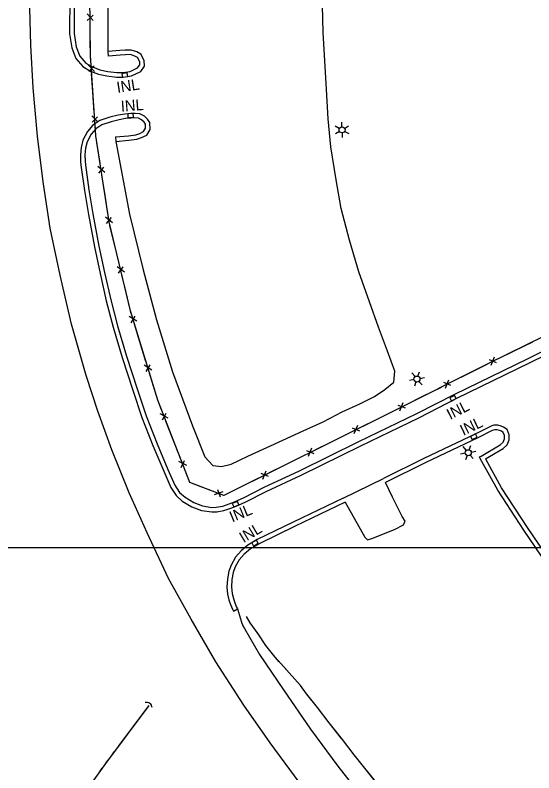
# Model space of a CAD drawing. Extents: x 353423 to 364002, y 127000 to 201942.
# Drawn here: x 360621.3 to 360904.3, y 159376.9 to 159790.6 of the extents above; entities that cross this region are included whole.
import ezdxf

# ---------------------------------------------------------------- set-up
doc = ezdxf.new("R2010")
doc.units = 0
for name, color, linetype in [('E_DTM_SlopeBottom', 7, 'Continuous'), ('E_LAND_BrushLine', 7, 'Continuous'), ('E_LAND_TreeLine', 7, 'Continuous'), ('E_MISCPROP', 7, 'Continuous'), ('E_STRUCT_WingWall', 7, 'Continuous')]:
    doc.layers.add(name, color=color, linetype=linetype)

msp = doc.modelspace()

# ---------------------------------------------------------------- linework, layer by layer
at = {"layer": 'E_DTM_SlopeBottom'}
for p, q in [((360663.86, 159787.61), (360660.6, 159791.3)), ((360660.63, 159787.76), (360663.77, 159790.58)), ((360664.62, 159759.91), (360661.14, 159763.39)), ((360661.38, 159759.86), (360664.35, 159762.86)), ((360666.51, 159732.14), (360663.03, 159735.63)), ((360663.27, 159732.1), (360666.24, 159735.1)), ((360670.13, 159704.72), (360666.36, 159707.9)), ((360666.91, 159704.39), (360669.61, 159707.64)), ((360674.38, 159677.22), (360670.62, 159680.39)), ((360671.16, 159676.89), (360673.86, 159680.14)), ((360680.88, 159650.3), (360676.87, 159653.16)), ((360677.69, 159649.72), (360680.13, 159653.17)), ((360687.71, 159623.44), (360683.53, 159626.05)), ((360684.56, 159622.66), (360686.77, 159626.26)), ((360883.93, 159600.83), (360880.03, 159602.44)), ((360882.66, 159603.81), (360880.76, 159599.27)), ((360695.84, 159596.83), (360691.66, 159599.44)), ((360692.7, 159596.05), (360694.91, 159599.64)), ((360859.04, 159588.4), (360855.13, 159589.99)), ((360857.75, 159591.38), (360855.88, 159586.82)), ((360834.16, 159575.95), (360830.24, 159577.53)), ((360832.86, 159578.92), (360830.99, 159574.36)), ((360704.74, 159570.62), (360700.37, 159572.9)), ((360701.66, 159569.6), (360703.6, 159573.36)), ((360809.25, 159563.53), (360805.34, 159565.13)), ((360807.96, 159566.51), (360806.08, 159561.96)), ((360784.33, 159551.14), (360780.42, 159552.74)), ((360783.04, 159554.11), (360781.16, 159549.57)), ((360714.86, 159544.7), (360710.49, 159546.98)), ((360711.78, 159543.68), (360713.72, 159547.43)), ((360759.41, 159538.75), (360755.5, 159540.34)), ((360758.12, 159541.72), (360756.24, 159537.17)), ((360734.57, 159530.35), (360729.93, 159528.68)), ((360733.23, 159527.4), (360731.78, 159531.36))]:
    msp.add_line(p, q, dxfattribs=at)
for points in [[(361130.96, 159826), (361160.21, 159752.01), (361151.9, 159733.31), (361094.99, 159705.62), (361017.98, 159667.75), (361000.38, 159702.9), (360940.09, 159672.83), (360957.29, 159637.75), (360921.07, 159620.79), (360879.19, 159600.17), (360825.14, 159573.11), (360735.04, 159528.3), (360716.6, 159535.47), (360699.04, 159580.44), (360684.16, 159629.11), (360672.55, 159677.69), (360665.27, 159724.78), (360662.29, 159768.57), (360661.87, 159817.67)], [(360662.22, 159776.5), (360662.14, 159786.44)], [(360662.52, 159765.2), (360662.29, 159768.57), (360662.22, 159776.5)], [(360663.64, 159748.71), (360662.97, 159758.64)], [(360679.5, 159758.63), (360679.8, 159756.65), (360682.77, 159757.11), (360682.46, 159759.09), (360679.5, 159758.63)], [(360664.41, 159737.43), (360663.64, 159748.71)], [(360685.78, 159734.98), (360685.64, 159736.98), (360682.65, 159736.75), (360682.79, 159734.76), (360685.78, 159734.98)], [(360665.86, 159720.98), (360665.27, 159724.78), (360664.85, 159730.87)], [(360667.59, 159709.81), (360665.86, 159720.98)], [(360670.11, 159693.48), (360668.59, 159703.31)], [(360671.84, 159682.31), (360670.11, 159693.48)], [(360675.3, 159666.17), (360672.99, 159675.84)], [(360677.93, 159655.17), (360675.3, 159666.17)], [(360681.77, 159639.1), (360679.46, 159648.77)], [(360684.46, 159628.12), (360684.16, 159629.11), (360681.77, 159639.1)], [(360689.29, 159612.32), (360686.38, 159621.83)], [(360692.6, 159601.5), (360689.29, 159612.32)], [(360903.53, 159612.15), (360893.39, 159607.15)], [(360893.39, 159607.15), (360884.47, 159602.76)], [(360878.57, 159599.85), (360868.46, 159594.79)], [(360697.43, 159585.71), (360694.52, 159595.22)], [(360868.46, 159594.79), (360859.56, 159590.34)], [(360701.15, 159575.04), (360699.04, 159580.44), (360697.43, 159585.71)], [(360853.68, 159587.4), (360843.57, 159582.33)], [(360843.57, 159582.33), (360834.68, 159577.88)], [(360858.38, 159581.65), (360859.29, 159579.86), (360861.96, 159581.23), (360861.05, 159583.01), (360858.38, 159581.65)], [(360828.8, 159574.94), (360825.14, 159573.11), (360818.68, 159569.89)], [(360707.16, 159559.64), (360703.54, 159568.91)], [(360818.68, 159569.89), (360809.77, 159565.47)], [(360711.27, 159549.11), (360707.16, 159559.64)], [(360803.88, 159562.54), (360793.76, 159557.5)], [(360873.31, 159560.12), (360872.46, 159561.93), (360869.74, 159560.64), (360870.6, 159558.84), (360873.31, 159560.12)], [(360793.76, 159557.5), (360784.85, 159553.08)], [(360778.97, 159550.15), (360768.84, 159545.11)], [(360718.35, 159534.79), (360716.6, 159535.47), (360713.66, 159542.99)], [(360768.84, 159545.11), (360759.93, 159540.68)], [(360728.89, 159530.7), (360718.35, 159534.79)], [(360754.05, 159537.76), (360743.92, 159532.72)], [(360743.92, 159532.72), (360735.04, 159528.3), (360735.02, 159528.31)], [(360739.73, 159523.91), (360740.49, 159522.07), (360743.27, 159523.21), (360742.5, 159525.06), (360739.73, 159523.91)], [(360753.91, 159502.31), (360752.89, 159504.03), (360750.31, 159502.49), (360751.34, 159500.77), (360753.91, 159502.31)]]:
    msp.add_lwpolyline(points, dxfattribs=at)
msp.add_arc((360693.06, 159412.45), 2.94, 1.4339, 107.6735, dxfattribs=at)
at = {"layer": 'E_LAND_BrushLine'}
for p, q in [((360798.13, 159728.79), (360795.83, 159730.03)), ((360799.54, 159729.6), (360799.47, 159732.12)), ((360801.03, 159728.8), (360803.14, 159730.15)), ((360798.21, 159727.09), (360795.98, 159725.77)), ((360799.62, 159726.33), (360799.68, 159723.72)), ((360801.07, 159727.16), (360803.33, 159725.92)), ((360839.44, 159593.24), (360837.74, 159595.23)), ((360841.04, 159593.49), (360841.89, 159595.87)), ((360842.15, 159592.21), (360844.6, 159592.72)), ((360838.91, 159591.63), (360836.35, 159591.2)), ((360839.95, 159590.41), (360839.07, 159587.96)), ((360841.6, 159590.67), (360843.26, 159588.7)), ((360869.02, 159553.28), (360869.87, 159555.65)), ((360866.88, 159551.41), (360864.33, 159550.98)), ((360867.42, 159553.02), (360865.72, 159555.01)), ((360870.12, 159551.99), (360872.58, 159552.5)), ((360867.92, 159550.19), (360867.05, 159547.74)), ((360869.58, 159550.45), (360871.24, 159548.48))]:
    msp.add_line(p, q, dxfattribs=at)
for centre in [(360799.6, 159727.96), (360840.51, 159591.94), (360868.49, 159551.72)]:
    msp.add_circle(centre, 1.64, dxfattribs=at)
at = {"layer": 'E_LAND_TreeLine'}
for p in [(358500, 159500), (359500, 159500)]:
    msp.add_line(p, (362500, 159500), dxfattribs=at)
at = {"layer": 'E_MISCPROP'}
for points in [[(360672.11, 159768.26), (360671.92, 159770.75), (360672.25, 159843.04), (360671.77, 159863.34), (360672.07, 159868.68), (360675.52, 159870.94), (360680.77, 159871.25), (360685.85, 159871.49), (360688.92, 159872.7), (360689.68, 159876.73), (360689.32, 159883.07), (360687.86, 159887.47), (360686.99, 159888.91), (360683.06, 159890.95), (360677.29, 159890.97)], [(360676.02, 159724.16), (360676.23, 159721.67), (360683.72, 159681.95), (360691.15, 159651.54), (360698.45, 159624.33), (360707.06, 159595.82), (360718.03, 159566.46), (360724.8, 159549.41), (360729.04, 159544.8), (360733.89, 159544.25), (360739.05, 159545.43), (360748.16, 159549.86), (360760.62, 159555.4), (360778.38, 159563.6), (360789.26, 159568.62), (360799.75, 159574.05), (360809.25, 159578.39), (360817.3, 159582.32), (360822.92, 159586.16), (360827.85, 159590.3), (360828.45, 159596.16), (360824.49, 159607.07), (360819.46, 159620.31), (360814.62, 159634.03), (360808.84, 159650.53), (360803.72, 159667.8), (360799.12, 159685.09), (360796.41, 159700.71), (360793.52, 159718.77), (360792.07, 159734.04), (360791.03, 159753.21), (360789.28, 159781.14), (360788.62, 159810.67)], [(360776.17, 159371.77), (360760.43, 159393.4), (360746.11, 159413.82), (360730.82, 159437.51), (360717.21, 159460.79), (360704.99, 159483.11), (360693.27, 159507.96), (360683.55, 159529.87), (360673.99, 159553.36), (360666.35, 159574.37), (360660.03, 159593.95), (360651.99, 159621.97), (360645.75, 159648.58), (360640.4, 159674.34), (360636.59, 159699.58), (360633.47, 159724.5), (360631.16, 159750.97), (360629.74, 159774.13), (360629.12, 159801.33)], [(360651.01, 159801.05), (360650.96, 159780.31), (360652.12, 159772.71), (360654.41, 159766.99), (360658.1, 159762.49), (360662.36, 159760.08), (360666.72, 159758.39), (360671.34, 159757.39), (360676.61, 159756.8), (360680.28, 159756.73), (360684.79, 159757.43), (360689.74, 159759.79), (360691.8, 159762.79), (360691.73, 159765.81), (360689.88, 159769.21), (360687.58, 159770.58), (360684.51, 159771.54), (360681.32, 159771.52), (360678.33, 159771.24), (360671.92, 159770.75)], [(360653.51, 159801.05), (360653.46, 159780.49), (360654.54, 159773.37), (360656.59, 159768.28), (360659.74, 159764.43), (360663.43, 159762.34), (360667.44, 159760.8), (360671.74, 159759.86), (360676.78, 159759.3), (360680.11, 159759.23), (360684.04, 159759.84), (360688.06, 159761.76), (360689.28, 159763.54), (360689.24, 159765.15), (360688.01, 159767.41), (360686.56, 159768.28), (360684.13, 159769.04), (360681.44, 159769.02), (360678.54, 159768.75), (360672.11, 159768.26)], [(360676.23, 159721.67), (360683.3, 159722.26), (360687.63, 159722.9), (360690.25, 159723.72), (360693.09, 159725.13), (360694.96, 159728.17), (360694.77, 159732), (360693.47, 159733.81), (360691.75, 159735.45), (360689.31, 159736.74), (360686.69, 159736.99), (360684.38, 159736.91), (360681.18, 159736.62), (360677.5, 159735.96), (360672.98, 159734.83), (360667.47, 159733.06), (360663.66, 159730.48), (360660.66, 159727), (360658.21, 159722.41), (360657.19, 159718.31), (360656.84, 159714.41), (360656.93, 159710.73), (360657.12, 159708.61), (360659.06, 159694.93), (360661.24, 159681.77), (360664.46, 159664.06), (360667.58, 159649.58), (360670.99, 159634.61), (360674.74, 159620.27), (360679.63, 159603.66), (360685.38, 159585.88), (360690.41, 159570.98), (360696.42, 159555.69), (360702.3, 159541.57), (360706.13, 159532.79), (360709.07, 159528.42), (360712.45, 159525.33), (360717.66, 159522.24), (360722.85, 159520.18), (360728.48, 159519.37), (360731.21, 159519.45), (360735.16, 159520.09), (360738.9, 159521.51), (360741.85, 159522.6), (360747.21, 159524.92), (360758.17, 159530.58), (360777.4, 159539.47), (360809.81, 159555.49), (360841.56, 159570.83), (360862.31, 159581.4), (360901.86, 159600.73), (360940.13, 159619.58)], [(360676.02, 159724.16), (360683.01, 159724.75), (360687.07, 159725.34), (360689.32, 159726.04), (360691.34, 159727.05), (360692.43, 159728.82), (360692.31, 159731.14), (360691.58, 159732.16), (360690.28, 159733.4), (360688.58, 159734.29), (360686.61, 159734.48), (360684.53, 159734.41), (360681.52, 159734.14), (360678.02, 159733.51), (360673.67, 159732.43), (360668.58, 159730.79), (360665.34, 159728.59), (360662.73, 159725.57), (360660.57, 159721.51), (360659.66, 159717.89), (360659.35, 159714.33), (360659.43, 159710.87), (360659.6, 159708.9), (360661.53, 159695.31), (360663.7, 159682.2), (360666.91, 159664.55), (360670.02, 159650.12), (360673.42, 159635.2), (360677.15, 159620.94), (360682.02, 159604.39), (360687.75, 159586.67), (360692.76, 159571.84), (360698.74, 159556.63), (360704.6, 159542.55), (360708.33, 159534), (360710.98, 159530.06), (360713.94, 159527.35), (360718.77, 159524.49), (360723.5, 159522.62), (360728.63, 159521.88), (360730.97, 159521.94), (360734.51, 159522.52), (360738.03, 159523.85), (360740.92, 159524.92), (360746.14, 159527.18), (360757.07, 159532.83), (360776.32, 159541.73), (360808.71, 159557.74), (360840.45, 159573.07), (360861.2, 159583.64), (360900.76, 159602.97), (360939.02, 159621.82)], [(360877.98, 159548.31), (360887.49, 159553.93), (360889.67, 159556.05), (360890.72, 159558.72), (360890.79, 159561.45), (360889.65, 159564.46), (360887.72, 159565.64), (360886.41, 159566.13), (360884.62, 159566.77), (360882.51, 159566.76), (360881.43, 159566.35), (360880.66, 159566.1), (360872.61, 159562), (360844.26, 159548.55), (360822.29, 159537.61)], [(360911.53, 159490.75), (360898.74, 159509.4), (360884.55, 159531.31), (360875.85, 159546.9), (360874.99, 159548.49), (360874.7, 159549.46), (360875.5, 159549.75), (360885.96, 159555.93), (360887.54, 159557.46), (360888.23, 159559.23), (360888.28, 159561.02), (360887.61, 159562.78), (360886.62, 159563.38), (360885.55, 159563.79), (360884.19, 159564.27), (360882.98, 159564.27), (360882.26, 159563.99), (360881.61, 159563.78), (360873.71, 159559.76), (360845.35, 159546.3), (360823.41, 159535.37)], [(361022.76, 159381.93), (361020.21, 159383.56), (361011.01, 159390.54), (360998.14, 159401.23), (360978.16, 159418.87), (360959.25, 159437.74), (360943.01, 159455.08), (360928.04, 159473.12), (360913.56, 159492.21), (360900.82, 159510.79), (360886.69, 159532.6), (360878.04, 159548.11), (360877.94, 159548.3)], [(360800.31, 159526.9), (360822.29, 159537.61)], [(360801.39, 159524.64), (360812.09, 159505.6), (360813.45, 159504.18), (360815.79, 159504.83), (360828.18, 159509.79), (360833.21, 159512.25), (360833.99, 159514.4), (360832.43, 159516.86), (360827.23, 159527.37), (360823.41, 159535.37)], [(360800.31, 159526.9), (360773.03, 159513.86), (360753.24, 159504.24), (360748.13, 159501.18), (360744.53, 159498.15), (360741.48, 159494.72), (360739.04, 159490.39), (360737.86, 159486.96), (360737.07, 159482.79), (360736.82, 159478.33), (360737.14, 159474.51), (360737.92, 159471.42), (360738.69, 159468.9), (360739.76, 159466.3), (360740.48, 159465.16), (360742.59, 159466.5)], [(360801.39, 159524.64), (360774.11, 159511.61), (360754.43, 159502.04), (360749.58, 159499.14), (360746.27, 159496.36), (360743.52, 159493.26), (360741.33, 159489.36), (360740.28, 159486.32), (360739.55, 159482.49), (360739.33, 159478.36), (360739.61, 159474.93), (360740.33, 159472.1), (360741.05, 159469.74), (360741.99, 159467.45), (360742.59, 159466.5)], [(360742.59, 159466.5), (360744.69, 159459.26), (360745.49, 159457.26), (360746.36, 159455.81), (360754.65, 159441.57), (360767.61, 159422.26), (360782.49, 159400.82), (360797.32, 159380.54), (360812.54, 159361.04)]]:
    msp.add_lwpolyline(points, dxfattribs=at)
at = {"layer": 'E_STRUCT_WingWall'}
for points in [[(360818.48, 159371.55), (360811.26, 159380.4), (360806.15, 159386.76), (360799.8, 159395.22), (360792.67, 159404.24), (360786.29, 159412.61), (360780.3, 159420.06), (360776.92, 159424.61), (360763.21, 159440.02), (360758.07, 159446.38), (360753.91, 159452.79), (360749.48, 159458.88), (360747.4, 159462.34)], [(360765.39, 159437.57), (360763.21, 159440.02), (360758.07, 159446.38), (360753.91, 159452.79), (360749.48, 159458.88), (360747.4, 159462.34)], [(360769.61, 159432.83), (360768.2, 159434.41)], [(360773.83, 159428.09), (360772.42, 159429.67)], [(360777.93, 159423.26), (360776.92, 159424.61), (360776.64, 159424.93)], [(360799.4, 159395.74), (360792.67, 159404.24), (360786.29, 159412.61), (360780.45, 159419.87)], [(360694.14, 159413.67), (360670.47, 159382.03), (360645.89, 159347.5), (360624.85, 159318.55), (360617.12, 159307.5), (360611.07, 159299.26), (360604.63, 159290.93)], [(360694.14, 159413.67), (360677.64, 159391.62)], [(360818.4, 159371.65), (360811.26, 159380.4), (360806.15, 159386.76), (360799.8, 159395.22), (360799.4, 159395.74)], [(360675.37, 159388.58), (360674.23, 159387.05)], [(360671.95, 159384.01), (360670.82, 159382.49)], [(360668.6, 159379.41), (360667.5, 159377.86)]]:
    msp.add_lwpolyline(points, dxfattribs=at)

# ---------------------------------------------------------------- texts
at = {"layer": 'E_DTM_SlopeBottom'}
for rotation, p in [(8.8154, (360677.09, 159748.13)), (4.2302, (360679.12, 159737.89)), (27.0197, (360858.6, 159569.55)), (25.3926, (360865.76, 159560.88)), (22.4141, (360739.67, 159513.62)), (30.8609, (360745.82, 159502.28))]:
    msp.add_text('INL', height=6, rotation=rotation, dxfattribs=at).set_placement(p)

doc.saveas('drawing.dxf')
